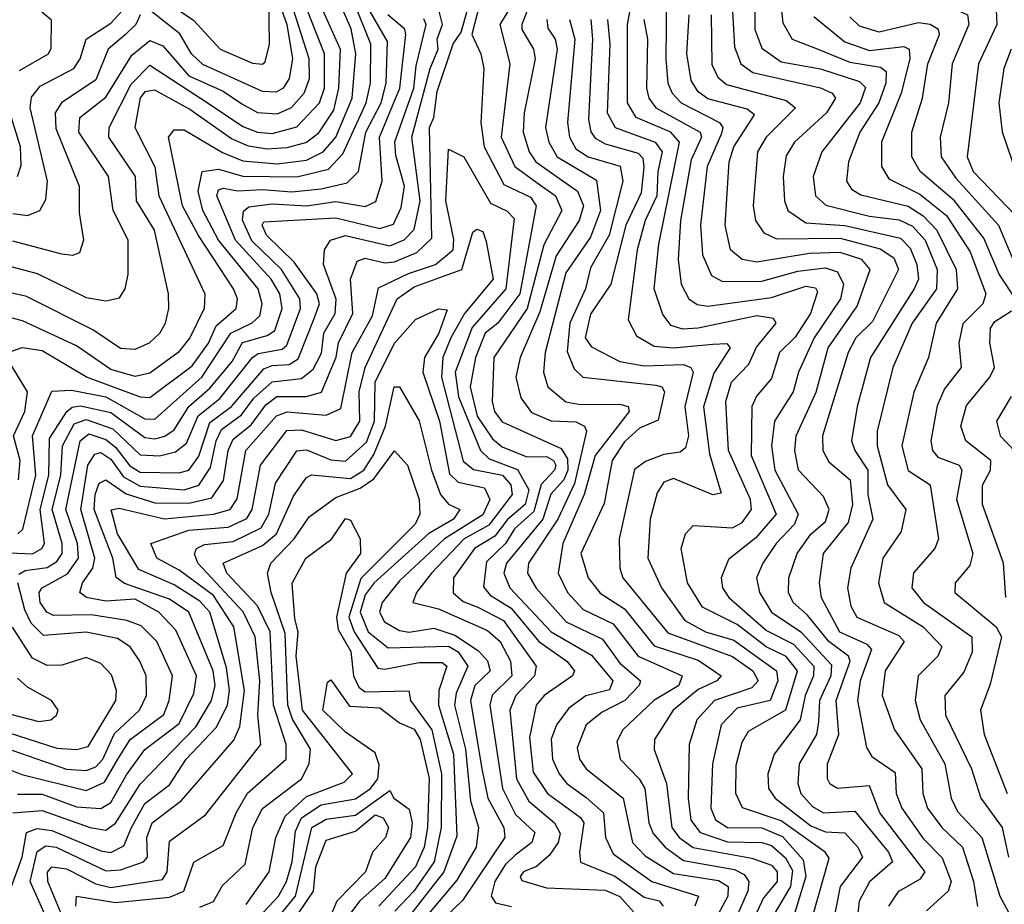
# Model space of a CAD drawing. Extents: x 1308313 to 1441400, y 959662 to 1036319.
# Tile 482 of 656: x 1390619 to 1392631, y 978198 to 980005. Entities that reach past the tile are written whole.
import ezdxf

# ---------------------------------------------------------------- set-up
doc = ezdxf.new("R2010")
doc.units = 0

msp = doc.modelspace()

# ---------------------------------------------------------------- linework, layer by layer
at = {"layer": '0CON10XD'}
for points in [[(1392725, 980497.9), (1392625.4, 980494.6), (1392518.1, 980395), (1392475, 980366.8), (1392432.1, 980357.9), (1392414.5, 980345), (1392375.1, 980254.9), (1392353.8, 980165), (1392358.1, 980075), (1392372.1, 980045), (1392391.7, 980031.7), (1392475, 980036.1), (1392527.6, 980027.6), (1392555.2, 980015), (1392557.8, 979995), (1392524.1, 979915), (1392516.7, 979835), (1392499.5, 979765), (1392501.9, 979725), (1392531.2, 979681.2), (1392618.5, 979585), (1392657, 979495)], [(1392661.3, 980438.7), (1392608.4, 980405), (1392471.6, 980285), (1392452.3, 980255), (1392434, 980195), (1392430.9, 980145), (1392438.9, 980115), (1392451.8, 980095), (1392480.6, 980080.6), (1392563, 980063), (1392597.1, 980045), (1392614, 980025), (1392615.1, 979995), (1392577.8, 979915), (1392554.6, 979725), (1392566.8, 979695), (1392653.2, 979605)], [(1392158.1, 980178.1), (1392178.2, 979998.2), (1392197.5, 979965), (1392245, 979946.9), (1392315, 979918.2), (1392377.9, 979907.9), (1392389, 979899), (1392388.6, 979875), (1392374.1, 979835), (1392335.1, 979775), (1392312, 979715), (1392308.3, 979675), (1392318.6, 979658.6), (1392337.2, 979647.2), (1392434.4, 979624.4), (1392465, 979604.7), (1392492.9, 979575), (1392531.9, 979495), (1392535.1, 979455), (1392491.2, 979385), (1392475.6, 979315), (1392445.4, 979244.6), (1392421.1, 979135), (1392434.3, 979084.3), (1392479.1, 979055), (1392495.9, 978945), (1392488.8, 978925), (1392444.9, 978875.1), (1392441.8, 978845), (1392465.5, 978815), (1392564.5, 978745), (1392565, 978713.3), (1392547.6, 978672.4), (1392509, 978625), (1392510.6, 978585), (1392563.8, 978475), (1392582.3, 978415), (1392626.3, 978355), (1392638.9, 978295)], [(1391941.3, 980125), (1391938.8, 979925), (1391943.5, 979875), (1391952.2, 979855), (1391970.4, 979835), (1392048.7, 979795), (1392055.7, 979785), (1392052.8, 979772.8), (1392023.7, 979705), (1392009.9, 979585), (1392014.3, 979525), (1392032.5, 979482.5), (1392055, 979470.4), (1392135, 979471.2), (1392208.9, 979491.1), (1392265, 979498), (1392289.7, 979489.7), (1392302.3, 979465), (1392296, 979435), (1392242.1, 979355), (1392210.1, 979285), (1392198.9, 979245), (1392161, 979185), (1392154.7, 979135), (1392161.6, 979085), (1392209.2, 978995), (1392202, 978975), (1392164.3, 978935), (1392137.4, 978895), (1392124.5, 978865), (1392130.5, 978835), (1392154.9, 978794.9), (1392215, 978755.1), (1392277.7, 978687.7), (1392276.3, 978665), (1392252.7, 978615), (1392250.9, 978570.9), (1392246.8, 978545), (1392211.6, 978485), (1392208.9, 978445), (1392214.8, 978425), (1392238.4, 978398.4), (1392261.3, 978385), (1392325, 978388.5), (1392393.8, 978305), (1392402.1, 978285), (1392355.3, 978244.7), (1392334.1, 978205), (1392328.8, 978155)], [(1391654.9, 980085), (1391599.9, 979995), (1391620.5, 979915), (1391602.9, 979765), (1391630.5, 979705), (1391673.6, 979673.6), (1391714, 979645), (1391726.5, 979615), (1391690.2, 979545), (1391655.5, 979415), (1391587.4, 979315), (1391584.6, 979225), (1391588.8, 979205), (1391605, 979183.4), (1391725, 979129.1), (1391737.9, 979107.9), (1391738.9, 979085), (1391730.8, 979065), (1391704.1, 979035.9), (1391687.6, 978985), (1391613.3, 978895), (1391607.9, 978875), (1391620.2, 978845), (1391704.8, 978754.8), (1391787, 978707), (1391830.9, 978655), (1391823.7, 978636.3), (1391776, 978624), (1391740.8, 978599.2), (1391716, 978565), (1391705, 978535.6), (1391707.6, 978495), (1391721, 978465), (1391736.8, 978445), (1391776.4, 978416.4), (1391812.1, 978385), (1391815.8, 978335), (1391831.7, 978301.7), (1391910.8, 978245), (1392005.6, 978215), (1391998.4, 978195)], [(1390885, 980064.7), (1390974.2, 980004.2), (1391028.6, 979945), (1391095, 979915.9), (1391115, 979914.4), (1391120.8, 979919.2), (1391129.6, 979955), (1391127.8, 980052.2)], [(1392120.1, 980065), (1392120.9, 979985), (1392135, 979946.6), (1392175, 979918.8), (1392255, 979904.9), (1392335, 979879), (1392346.8, 979866.8), (1392336.4, 979835), (1392257.8, 979735), (1392239.8, 979685), (1392245.1, 979645.1), (1392265.9, 979625.9), (1392355, 979603.7), (1392415.9, 979595.9), (1392443, 979583), (1392468.9, 979555), (1392493.2, 979495), (1392492.1, 979455), (1392442.6, 979385), (1392402.5, 979295), (1392371.1, 979165), (1392371, 979135), (1392391.9, 979055), (1392429.4, 979005), (1392419.9, 978960.1), (1392382.2, 978905), (1392373.8, 978855), (1392385.2, 978815), (1392464.9, 978764.9), (1392503, 978725), (1392495.1, 978704.9), (1392454.4, 978665), (1392448.4, 978615), (1392459, 978575), (1392509, 978485), (1392521.8, 978415), (1392535, 978388.3), (1392584.9, 978335), (1392621.6, 978215), (1392648.4, 978165)], [(1390615.1, 978954.9), (1390625.7, 978964.3), (1390652.2, 979075), (1390645.3, 979155), (1390685, 979246.2), (1390725, 979248.7), (1390795, 979234.5), (1390875, 979189.9), (1390895, 979188.9), (1390991.1, 979275), (1391050.6, 979365), (1391093.9, 979386.1), (1391109.6, 979400.4), (1391114.7, 979425), (1391106.4, 979455), (1391025.3, 979555), (1390993.4, 979615), (1390984, 979655), (1390992.2, 979695), (1391025, 979699.8), (1391075.1, 979685.1), (1391185, 979683.9), (1391250.2, 979699.8), (1391279.3, 979730.7), (1391326.6, 979835), (1391335.6, 979875), (1391336.2, 979955), (1391300.5, 980045)], [(1391664.1, 980045), (1391645.1, 979995), (1391645.2, 979985), (1391669.1, 979945), (1391672.4, 979925), (1391649.7, 979815), (1391648, 979775), (1391659.8, 979735), (1391673.3, 979715), (1391758.7, 979655), (1391771.2, 979625), (1391762.2, 979595), (1391715, 979522.6), (1391681.6, 979408.4), (1391641.5, 979315), (1391632.5, 979275), (1391643, 979233), (1391665, 979202.5), (1391705, 979185.8), (1391755, 979183.8), (1391773.2, 979175), (1391777.1, 979165), (1391752.5, 979057.5), (1391718.3, 978985), (1391658.5, 978895), (1391656.2, 978875), (1391673.9, 978843.9), (1391735.5, 978775), (1391810, 978740), (1391845, 978691.2), (1391887.4, 978655), (1391884.8, 978645), (1391855.5, 978615), (1391809, 978591), (1391776.7, 978565), (1391758, 978518), (1391762.8, 978495), (1391776.4, 978475), (1391851.8, 978415), (1391870.7, 978325), (1391897.2, 978297.2), (1391955, 978261.6), (1392046.9, 978246.9), (1392066.4, 978235), (1392065.8, 978215), (1392045, 978177.3)], [(1392239.5, 978175), (1392272.5, 978292.5), (1392264.8, 978305), (1392175, 978369.2), (1392095.6, 978395.6), (1392081.8, 978425), (1392082.9, 978482.9), (1392095, 978529.6), (1392108.2, 978551.8), (1392184.2, 978595.8), (1392208.2, 978675), (1392184.6, 978704.6), (1392144.1, 978724.1), (1392085, 978769.6), (1392013.7, 978805), (1391983.2, 978855), (1391970.4, 978925), (1391979.2, 978955), (1391995, 978972), (1392075, 978967.1), (1392095, 978978.3), (1392113.8, 979005), (1392111.8, 979025), (1392067.1, 979125), (1392062, 979225), (1392073.3, 979265), (1392108.6, 979301.4), (1392124.1, 979335.9), (1392164.7, 979385), (1392158.9, 979395), (1392125, 979400.2), (1392004.9, 979374.9), (1391973.2, 979373.2), (1391950.2, 979380.2), (1391932.8, 979402.8), (1391915.4, 979455), (1391925, 979546.7), (1391967.2, 979755), (1391949.4, 979775), (1391878.4, 979805), (1391860.5, 979835), (1391861.1, 979995), (1391871.9, 980055)], [(1392073.7, 980045), (1392079.7, 979949.7), (1392092.2, 979915), (1392116.8, 979896.8), (1392255, 979865.9), (1392278.8, 979855), (1392286, 979845), (1392267, 979815), (1392201.7, 979755), (1392185, 979726.9), (1392178.5, 979685), (1392181.3, 979635), (1392188.3, 979615), (1392225, 979590.4), (1392305, 979584.8), (1392418.7, 979558.7), (1392438.4, 979538.4), (1392452.1, 979505), (1392455.1, 979475), (1392446.7, 979455), (1392356.9, 979315), (1392330, 979215), (1392318.5, 979145), (1392324.9, 979125), (1392351.5, 979085), (1392352, 979035), (1392361.7, 978985), (1392316.8, 978885), (1392309.9, 978845), (1392317.2, 978807.2), (1392329.1, 978785), (1392415, 978747.7), (1392426.3, 978735), (1392387.1, 978675), (1392380.9, 978625), (1392406.2, 978555), (1392462.1, 978475), (1392463.9, 978425), (1392473.4, 978395), (1392502.8, 978355), (1392544.9, 978315), (1392567.7, 978245), (1392575.8, 978194.2)], [(1391237.5, 980025), (1391273.9, 979945), (1391270.2, 979865), (1391259.9, 979820.1), (1391228, 979772), (1391205, 979754), (1391165, 979743), (1391125, 979740.3), (1391086.6, 979746.6), (1391051.7, 979761.7), (1390965, 979822.7), (1390895, 979860.8), (1390875, 979857.7), (1390865, 979845.2), (1390854.5, 979784.5), (1390895, 979704.7), (1390903.4, 979645), (1390997.5, 979445), (1390996.1, 979415), (1390966.4, 979355), (1390942.9, 979325), (1390885, 979283.1), (1390855, 979276.2), (1390805, 979290.3), (1390735, 979338.8), (1390625, 979389.7), (1390535, 979413.2)], [(1390575, 979507.6), (1390655, 979486.4), (1390755, 979437.9), (1390795, 979431.1), (1390823.3, 979436.7), (1390834.7, 979455), (1390840.4, 979485), (1390840.8, 979555), (1390810.2, 979615), (1390800.6, 979685), (1390739.8, 979775), (1390741.7, 979805), (1390795, 979846.5), (1390847.9, 979932.2), (1390885, 979962.2), (1390911.6, 979951.6), (1390965, 979890.4), (1391035, 979859.1), (1391072.9, 979832.9), (1391105, 979815.3), (1391145, 979812.6), (1391174.2, 979825.8), (1391200.5, 979855), (1391211, 979885), (1391210.8, 979925), (1391178.4, 980025)], [(1390585, 979451.4), (1390630.9, 979440.9), (1390770.8, 979370.8), (1390825, 979334.1), (1390855, 979332), (1390884, 979345), (1390905.3, 979364.7), (1390916.7, 979385), (1390924, 979415), (1390922.9, 979445), (1390894.3, 979575), (1390858.1, 979635), (1390855.6, 979685), (1390801, 979765), (1390801.8, 979785), (1390846.7, 979873.3), (1390885, 979912.1), (1391004.5, 979834.5), (1391075, 979787.1), (1391105, 979775.5), (1391135, 979772.2), (1391185, 979785.9), (1391231.8, 979835), (1391241.6, 979865), (1391241.6, 979935), (1391206.1, 980025)], [(1390595.5, 979325), (1390624.2, 979335.8), (1390665, 979329.4), (1390756.7, 979275), (1390865, 979234.7), (1390885, 979233.7), (1390971.7, 979298.3), (1391005, 979344.5), (1391020.3, 979379.7), (1391061.5, 979415), (1391064, 979435), (1391056.2, 979455), (1390984.1, 979564.1), (1390951.6, 979625), (1390923.3, 979765), (1390935, 979780), (1390955, 979780), (1391033.7, 979733.7), (1391075, 979716.9), (1391145, 979710.4), (1391205, 979718), (1391239.3, 979735), (1391264.8, 979765.2), (1391298.4, 979845), (1391305.8, 979935), (1391296.2, 979986.2), (1391272.1, 980042.1)], [(1390605, 978385.3), (1390665, 978389.7), (1390763.3, 978355), (1390795, 978350.2), (1390815, 978364), (1390865, 978443.5), (1390978.9, 978561.1), (1391011, 978615), (1391018.5, 978645), (1391014.2, 978675), (1390964.9, 978795), (1390925, 978821.5), (1390833.3, 978853.3), (1390816.1, 978866.1), (1390809.4, 978905), (1390771.2, 979005), (1390773, 979035), (1390781.8, 979058.2), (1390795, 979065.2), (1390836.4, 979036.4), (1390895, 979018), (1390965, 979017.5), (1391011.5, 979028.5), (1391035.8, 979064.2), (1391045.2, 979125), (1391055, 979148.1), (1391092.3, 979177.7), (1391121.8, 979218.2), (1391144.7, 979235.3), (1391205, 979235.7), (1391235.4, 979244.6), (1391265.9, 979315.9), (1391270.6, 979345), (1391299.9, 979405), (1391295.1, 979475), (1391308.3, 979511.7), (1391325, 979517.9), (1391365, 979508.2), (1391385, 979510.5), (1391430.2, 979529.8), (1391461.4, 979558.6), (1391456.3, 979785), (1391465, 979805.3), (1391471.9, 979858.1), (1391505, 979955.3), (1391520.8, 979979.2), (1391534.1, 980025)], [(1390615, 978423.3), (1390665, 978423.3), (1390735, 978397.7), (1390785, 978394.4), (1390805, 978406.5), (1390837.1, 978462.9), (1390875, 978514.3), (1390945, 978568), (1390975, 978629.1), (1390980.4, 978665), (1390938.1, 978758.1), (1390903.3, 978795), (1390855, 978821.5), (1390795, 978817.7), (1390755.3, 978825.3), (1390742, 978835), (1390747.3, 978855), (1390768.4, 978885), (1390772.5, 978905), (1390744.2, 979005), (1390758.3, 979095), (1390772.5, 979117.6), (1390785, 979121.4), (1390805, 979107.6), (1390831.5, 979071.5), (1390865, 979052.1), (1390955, 979045.1), (1390985, 979054.1), (1391009.2, 979090.7), (1391020.4, 979145), (1391031.6, 979168.4), (1391072.1, 979197.9), (1391097.7, 979232.3), (1391134.7, 979265.3), (1391195, 979272.5), (1391219, 979291), (1391235.9, 979324.1), (1391240.6, 979365), (1391263.3, 979405), (1391265.6, 979434.4), (1391239.5, 979505), (1391241.8, 979535), (1391254.2, 979555), (1391285, 979564.2), (1391375, 979543.2), (1391404.8, 979555.2), (1391425, 979576.5), (1391437.3, 979635), (1391420.1, 979765), (1391457.7, 979905), (1391474.2, 979945), (1391472.3, 979965), (1391483.1, 979995), (1391475.5, 980025)], [(1390618.5, 979901.5), (1390678, 979935), (1390683.4, 979946.5), (1390684.1, 980004.1), (1390646.4, 980035)], [(1391150.6, 980035), (1391165.2, 979995), (1391176.2, 979925), (1391169.8, 979885), (1391157.7, 979865), (1391143, 979857), (1391115, 979858.2), (1390993.2, 979913.2), (1390970, 979935), (1390946, 979976), (1390885, 980024.3)], [(1391558.6, 980035), (1391542.9, 979975), (1391561.1, 979935), (1391567.1, 979905), (1391561.2, 979795), (1391567.8, 979745), (1391608.5, 979668.5), (1391662.5, 979642.5), (1391673.9, 979625), (1391641.1, 979445), (1391596, 979385), (1391569.7, 979365), (1391550.6, 979315), (1391539.1, 979255), (1391553.5, 979195), (1391585, 979149), (1391605, 979132.4), (1391655, 979112.1), (1391695, 979112.7), (1391709.3, 979105), (1391714.2, 979095), (1391711.8, 979085), (1391684.5, 979055.5), (1391669.4, 979000.6), (1391630.2, 978965), (1391611.9, 978935), (1391572.5, 978897.5), (1391566.7, 978846.7), (1391580.1, 978830.1), (1391623, 978803), (1391679.6, 978735), (1391737, 978695), (1391752.6, 978675), (1391748.6, 978665), (1391690.7, 978625), (1391674, 978605), (1391660.9, 978539.1), (1391668.3, 978468.3), (1391697.3, 978425), (1391765, 978375.7), (1391771.9, 978365), (1391762.6, 978305), (1391765, 978284.7), (1391835, 978255.8), (1391895, 978213.3), (1391925.4, 978205.4), (1391933.9, 978195)], [(1390555, 978490.8), (1390623.3, 978463.3), (1390755, 978431.2), (1390792.3, 978447.7), (1390819.7, 978495), (1390844.9, 978535.1), (1390913.8, 978586.2), (1390924.5, 978615), (1390931.1, 978665), (1390899, 978735), (1390867, 978766.9), (1390837.8, 978777.7), (1390765, 978789.8), (1390688.5, 978788.5), (1390674.5, 978795), (1390661, 978815), (1390658.8, 978835), (1390664.8, 978845), (1390716.7, 978873.3), (1390739.5, 978905), (1390737.5, 978935), (1390713.3, 979005), (1390742.5, 979145), (1390760.7, 979159.3), (1390795, 979147.7), (1390815, 979132.3), (1390844.2, 979094.2), (1390865, 979081.2), (1390945, 979079.7), (1390964.7, 979085.3), (1390985, 979113.7), (1391007.4, 979182.6), (1391051.9, 979215), (1391118.2, 979291.8), (1391135, 979298.8), (1391169.3, 979300.7), (1391187.9, 979312.1), (1391220.6, 979395), (1391231.8, 979425), (1391225.9, 979445), (1391179.7, 979509.7), (1391123.5, 979565), (1391114.4, 979585), (1391117.9, 979592.1), (1391265, 979600.4), (1391355, 979578.5), (1391382.7, 979587.3), (1391398.4, 979621.6), (1391405.1, 979664.9), (1391387.3, 979727.3), (1391385.7, 979755.7), (1391424.5, 979865), (1391429.1, 979910.9), (1391449.4, 979995), (1391445, 980007)], [(1390582.9, 978917.1), (1390645, 978914), (1390664.2, 978925), (1390669.6, 978935), (1390660.9, 979005), (1390678.9, 979075), (1390680, 979150), (1390715.2, 979204.8), (1390726.2, 979213.8), (1390743.7, 979216.3), (1390805, 979202.8), (1390875, 979151.8), (1390895, 979148.8), (1390915.5, 979154.5), (1390935, 979167.7), (1390964.9, 979215), (1391007.5, 979252.5), (1391052.9, 979307.1), (1391074.5, 979345.5), (1391125, 979359.7), (1391140.1, 979369.9), (1391155.1, 979415), (1391150.5, 979445), (1391133, 979475), (1391059.7, 979555), (1391022.2, 979645), (1391025, 979657.3), (1391035, 979660.7), (1391065, 979655.4), (1391115, 979657.9), (1391175, 979653.1), (1391235, 979659.8), (1391288.4, 979671.5), (1391311.5, 979695), (1391326.4, 979775), (1391357.5, 979835), (1391367.9, 979875), (1391370.6, 979960.6), (1391335, 980021.6)], [(1390605, 979609.4), (1390635.2, 979604.8), (1390660.3, 979615), (1390672.5, 979637.5), (1390676.2, 979675), (1390640.8, 979825), (1390643.1, 979846.9), (1390661.1, 979868.9), (1390729.6, 979905), (1390743, 979925), (1390754.6, 979965.4), (1390805, 979997.8), (1390828, 980022)], [(1390865.2, 980015), (1390856.5, 979995), (1390835.1, 979974.9), (1390799.9, 979945), (1390775, 979882.2), (1390704.6, 979835.4), (1390691.6, 979815), (1390692.8, 979782.8), (1390740.9, 979665), (1390740.8, 979610.8), (1390749.7, 979555), (1390741.5, 979528.5), (1390726.8, 979523.2), (1390705, 979526.1), (1390605, 979552.6)], [(1390617.5, 978872.5), (1390630, 978880), (1390675, 978886.1), (1390695, 978898.7), (1390705.7, 978915), (1390706.1, 978935), (1390685.8, 979005), (1390703.1, 979075), (1390706.6, 979135), (1390730.3, 979179.7), (1390755, 979188.8), (1390809.2, 979169.2), (1390865, 979116.3), (1390905, 979114.2), (1390937.3, 979122.7), (1390959.8, 979140.2), (1390984, 979196), (1391028.3, 979231.7), (1391095, 979315.1), (1391106.5, 979323.5), (1391155, 979332), (1391165, 979340.5), (1391193, 979415), (1391191.5, 979435), (1391154, 979495), (1391093.2, 979553.1), (1391074.2, 979595.8), (1391076.2, 979613.8), (1391087.2, 979622.8), (1391135, 979629.2), (1391205, 979625.1), (1391265, 979633.5), (1391325, 979623.3), (1391346.4, 979633.6), (1391359.7, 979675), (1391354, 979765), (1391395.4, 979865), (1391407.8, 979975), (1391405.6, 979985.6), (1391371.3, 980015)], [(1391696.2, 980005), (1391697.9, 979987.9), (1391712.8, 979965), (1391717.3, 979945), (1391693.6, 979785), (1391699.8, 979755), (1391717.1, 979725), (1391797.4, 979677.4), (1391805.8, 979615), (1391785, 979560.7), (1391735, 979488.3), (1391692.4, 979325), (1391688.9, 979285), (1391698, 979255), (1391734.5, 979224.5), (1391765, 979218.9), (1391845, 979219.5), (1391862.1, 979215), (1391864.4, 979205), (1391794.7, 979115.3), (1391772, 979035), (1391729, 978935), (1391719, 978875), (1391738.3, 978835), (1391770.3, 978800.3), (1391831.3, 978771.3), (1391882.4, 978705), (1391972.4, 978665), (1391965.4, 978645), (1391914.4, 978615), (1391851.1, 978555), (1391839.2, 978530.8), (1391845.7, 978495), (1391884.9, 978454.9), (1391895.9, 978435), (1391904.7, 978365), (1391913, 978343), (1391937.8, 978315), (1391975, 978287.8), (1392079.4, 978269.4), (1392099.2, 978259.2), (1392108.9, 978245), (1392106.7, 978225), (1392069.4, 978140.6)], [(1391742.3, 980005), (1391753.1, 979965), (1391738.3, 979795), (1391742.6, 979765), (1391755, 979741.4), (1391780.5, 979725), (1391845.6, 979705.6), (1391851.5, 979675), (1391823.1, 979565), (1391785, 979498.2), (1391775.1, 979455), (1391742.7, 979385), (1391737.5, 979327.5), (1391751.7, 979291.7), (1391769.6, 979275), (1391918.7, 979258.7), (1391931.2, 979255), (1391936.7, 979245), (1391923.2, 979186.8), (1391885, 979171), (1391855, 979142.9), (1391829.5, 979105), (1391824.2, 979075.8), (1391812.9, 979017.1), (1391765.8, 978915), (1391780.4, 978865), (1391805, 978833.8), (1391855, 978801.7), (1391915, 978726.5), (1392005, 978696.7), (1392052.2, 978665), (1392043.5, 978655), (1392005, 978637.1), (1391953.9, 978595), (1391915.9, 978535), (1391915.2, 978514.8), (1391940.3, 978445), (1391951.6, 978355), (1391966.6, 978335), (1391995, 978314.4), (1392115, 978292.5), (1392155, 978278.4), (1392166.4, 978265), (1392166.4, 978245), (1392138.3, 978211.7), (1392116.6, 978165)], [(1391786, 980005), (1391789.1, 979965), (1391780.9, 979800.9), (1391785.8, 979775.8), (1391795, 979762.9), (1391815, 979751.1), (1391882.7, 979732.7), (1391892.2, 979722.2), (1391894, 979704), (1391888.4, 979651.6), (1391857.5, 979585), (1391826.9, 979465), (1391785, 979403.3), (1391774.3, 979355), (1391787.1, 979337.1), (1391845, 979306.7), (1391895, 979298.2), (1391975, 979301), (1391990, 979295), (1391994.9, 979285), (1391977.9, 979215), (1391985.3, 979155), (1391979.1, 979130.9), (1391968.5, 979121.5), (1391935, 979117), (1391897.4, 979102.6), (1391875, 979086.4), (1391844.1, 978945), (1391844.8, 978885), (1391851.5, 978865), (1391942.9, 978752.9), (1392075, 978704.5), (1392117, 978675), (1392128, 978655), (1392115, 978640.8), (1392038.5, 978615), (1392002.7, 978575), (1391986.7, 978525), (1391984.9, 978414.9), (1391990.3, 978370.2), (1392009.2, 978345), (1392065, 978326.2), (1392135, 978324.4), (1392155, 978318.6), (1392183.6, 978293.6), (1392197.8, 978267.8), (1392194, 978235), (1392158.4, 978175)], [(1391820.1, 980005), (1391824.5, 979955), (1391819.3, 979815), (1391835.5, 979785), (1391917.4, 979755), (1391931.6, 979735), (1391922.8, 979695), (1391920.9, 979645), (1391896.8, 979595), (1391880.7, 979535), (1391862, 979392), (1391879.2, 979359.2), (1391915, 979338), (1391954.7, 979334.7), (1392035, 979342.3), (1392063.5, 979343.5), (1392070.8, 979335), (1392037.1, 979282.9), (1392015.9, 979214.1), (1392028.4, 979118.4), (1392052, 979038), (1392035, 979034.4), (1391955, 979067.9), (1391935, 979060.5), (1391921.1, 979038.9), (1391906.9, 978985), (1391902, 978905), (1391930, 978845), (1391977.7, 978777.7), (1392020, 978755), (1392077.9, 978737.9), (1392165.4, 978675), (1392167.9, 978655), (1392152.2, 978615), (1392085, 978598.7), (1392052, 978565), (1392034.4, 978485), (1392031.2, 978395), (1392040.7, 978370.7), (1392065, 978355.1), (1392135, 978354.9), (1392177.2, 978337.2), (1392219.5, 978289.5), (1392225.1, 978255.1), (1392194.7, 978155)], [(1391894.3, 980005), (1391901.4, 979965), (1391899.5, 979865), (1391904.6, 979844.6), (1391918.7, 979825), (1392009.2, 979775), (1392011.7, 979765), (1391991.1, 979718.9), (1391969.1, 979595), (1391964.5, 979515), (1391970.7, 979465), (1391986.2, 979435), (1392003.2, 979423.2), (1392025, 979420.2), (1392155, 979437.8), (1392225, 979460.6), (1392245, 979457.5), (1392249.1, 979449.1), (1392234.7, 979405), (1392203.3, 979356.7), (1392171.6, 979325), (1392155, 979272.4), (1392124, 979236), (1392115.1, 979214.9), (1392113.4, 979115), (1392164.2, 978995), (1392123.3, 978946.7), (1392067.1, 978902.9), (1392052.3, 978865), (1392055.2, 978845), (1392067.9, 978825), (1392145, 978757.9), (1392199.7, 978729.7), (1392241.2, 978685), (1392241.1, 978665), (1392224, 978625), (1392213.6, 978575), (1392160.7, 978505), (1392147.5, 978465), (1392148.8, 978435), (1392162.8, 978415), (1392235, 978358.4), (1392265, 978346.4), (1392305, 978344.5), (1392331.6, 978315), (1392340.8, 978295), (1392295.1, 978235), (1392279.3, 978155)], [(1392394.8, 978195), (1392414.8, 978225), (1392459.2, 978250.8), (1392468.9, 978265), (1392376.1, 978385), (1392355, 978440.2), (1392290, 978435), (1392275, 978444.1), (1392269.6, 978455), (1392269.7, 978485), (1392292.4, 978545), (1392286.8, 978615), (1392315.5, 978695), (1392312.6, 978705), (1392271.8, 978735), (1392228.6, 978788.6), (1392199, 978815), (1392189.7, 978835), (1392190.3, 978865), (1392207.6, 978915), (1392235.6, 978954.4), (1392265, 978980.3), (1392272.7, 979005), (1392261.3, 979031.3), (1392210.4, 979085), (1392202.7, 979125), (1392205.2, 979155.2), (1392245.9, 979244.1), (1392270.9, 979335), (1392330.3, 979419.7), (1392356.4, 979495), (1392339.8, 979515), (1392295, 979529.8), (1392232.3, 979527.7), (1392125, 979509.7), (1392095, 979515.2), (1392071, 979535), (1392060.3, 979585), (1392068.5, 979715), (1392077.8, 979745), (1392120.5, 979810.5), (1392105, 979822.4), (1392025, 979843.2), (1392005, 979857.5), (1391990.6, 979880.6), (1391982.2, 979935), (1391986.7, 980015)], [(1392031.6, 980015), (1392033.2, 979913.2), (1392045, 979887.8), (1392062.9, 979872.9), (1392185, 979840), (1392204.3, 979825), (1392143.9, 979765), (1392126.1, 979735), (1392117.7, 979625), (1392122.2, 979595), (1392139.6, 979569.6), (1392165, 979557.7), (1392295, 979558.8), (1392376.8, 979536.8), (1392405, 979518.6), (1392414.7, 979495), (1392361.3, 979388.7), (1392327.5, 979355), (1392311.3, 979325), (1392259, 979155), (1392259.7, 979125), (1392272.2, 979102.2), (1392315.4, 979065), (1392320.6, 979015), (1392311.9, 978978.1), (1392260.3, 978915), (1392252.2, 978855), (1392256.7, 978825), (1392293.7, 978755), (1392349.6, 978729.6), (1392359.1, 978719.1), (1392336.4, 978655), (1392330.5, 978615), (1392348.7, 978518.7), (1392360.1, 978500.1), (1392407.6, 978467.6), (1392409.9, 978425), (1392420.9, 978395), (1392465, 978332.7), (1392503.3, 978293.3), (1392522.2, 978245), (1392515.6, 978225), (1392471.6, 978185)], [(1392241.4, 980011.4), (1392305, 979960), (1392355, 979941.7), (1392425, 979950.2), (1392436.1, 979945), (1392437.6, 979925), (1392420.1, 979855), (1392380, 979755), (1392379.5, 979705), (1392395, 979680), (1392458.3, 979648.3), (1392512.4, 979605), (1392560.8, 979530.8), (1392593, 979445), (1392586.4, 979425), (1392545.9, 979384.1), (1392537.4, 979345), (1392542.1, 979295), (1392508.7, 979251.3), (1392493.7, 979216.3), (1392480.7, 979145), (1392484.2, 979125), (1392495, 979111.6), (1392538.2, 979095), (1392544.1, 979085), (1392532.8, 979025), (1392566.4, 978915), (1392559.9, 978890.1), (1392530.3, 978855), (1392529.2, 978835), (1392613.6, 978765), (1392624.8, 978745), (1392601.7, 978648.3), (1392581.7, 978595), (1392589.5, 978545), (1392636.2, 978425)], [(1392653.2, 979435), (1392619.9, 979485), (1392588.8, 979558.8), (1392529, 979635), (1392458.5, 979695), (1392441.6, 979725), (1392441.8, 979775), (1392463.3, 979845), (1392474.3, 979915), (1392498, 979975), (1392496, 979985), (1392478.8, 979995), (1392455, 979998.5), (1392375, 979979.5), (1392335, 979991.8), (1392315, 980010.9)], [(1392644.4, 979945), (1392629.7, 979905), (1392619.7, 979835), (1392626, 979776), (1392664.4, 979664.4)], [(1390615, 979684.6), (1390622.2, 979707.8), (1390621, 979745), (1390586.8, 979855)], [(1390602.4, 978235), (1390624, 978295), (1390633, 978345), (1390655, 978353.2), (1390685, 978349.4), (1390785, 978307.4), (1390805, 978304.3), (1390832.2, 978317.8), (1390847.4, 978355), (1390875, 978404.4), (1390925, 978442.6), (1390958.9, 978495), (1391020.2, 978559.8), (1391043.8, 978605), (1391047.5, 978635), (1391041.5, 978681.5), (1391007.9, 978795), (1390987.4, 978817.3), (1390935, 978851.1), (1390862.2, 978882.2), (1390818.7, 978955), (1390806.3, 979003.7), (1390822.5, 979007.5), (1390915, 978985.5), (1391015, 978995.4), (1391048.8, 979005), (1391063.2, 979026.8), (1391081.3, 979125), (1391144.1, 979195.9), (1391165.6, 979204.4), (1391245, 979197.4), (1391275, 979211.1), (1391298.3, 979325), (1391339.7, 979400.3), (1391352.4, 979457.6), (1391413.1, 979486.9), (1391468.4, 979505), (1391504.9, 979535), (1391505.8, 979555.8), (1391489.5, 979635), (1391495, 979740.8), (1391526.5, 979725), (1391580.6, 979630.6), (1391615, 979614.2), (1391629.1, 979599.1), (1391612.5, 979455), (1391543.5, 979376.5), (1391508.7, 979285), (1391515.5, 979235), (1391560.5, 979125), (1391578.5, 979108.5), (1391636.2, 979086.2), (1391659, 979045), (1391651.9, 979015), (1391615.6, 978984.4), (1391589.7, 978950.3), (1391548.5, 978925), (1391505.2, 978865), (1391504.7, 978834.7), (1391525, 978817), (1391555.1, 978805.1), (1391607.7, 978777.7), (1391674.2, 978685), (1391670.9, 978665), (1391633, 978625), (1391620.1, 978595), (1391633.8, 978455), (1391659.1, 978409.1), (1391711.9, 978365), (1391723.4, 978343.4), (1391719, 978325), (1391701.4, 978298.6), (1391675, 978276), (1391648.2, 978265), (1391641.6, 978255), (1391645, 978246.9), (1391695, 978232.1), (1391815, 978227.5), (1391845, 978214.2), (1391872.9, 978182.9)], [(1390680.6, 978155), (1390640.3, 978245), (1390655, 978306.3), (1390672.4, 978317.6), (1390693.5, 978315), (1390795, 978267), (1390825, 978268.9), (1390872, 978285), (1390880.3, 978295), (1390878.8, 978335), (1390889.9, 978365), (1390949.4, 978410.6), (1391056.4, 978533.6), (1391068.6, 978561.4), (1391078.7, 978635), (1391056.4, 978765), (1391015, 978828.8), (1390945, 978880.5), (1390899, 978905), (1390886.9, 978935), (1390965, 978962.7), (1391045, 978968.7), (1391083.4, 978986.6), (1391094, 979005), (1391111, 979095), (1391165, 979166.1), (1391195, 979167.4), (1391265, 979145.5), (1391295, 979153.6), (1391314.3, 979185), (1391312.3, 979245), (1391325.1, 979294.9), (1391390.2, 979435), (1391425, 979459.5), (1391522.5, 979495), (1391545, 979570.9), (1391552.8, 979577.2), (1391565, 979572.4), (1391572, 979552), (1391586.2, 979475), (1391528, 979405), (1391500.2, 979355), (1391483.5, 979315), (1391480.9, 979275), (1391525, 979103.7), (1391546.1, 979086.1), (1391605.2, 979075), (1391622.8, 979055), (1391624.9, 979035), (1391577.2, 978972.8), (1391527, 978945), (1391460.2, 978875), (1391429.8, 978835), (1391422.5, 978815), (1391475, 978801.9), (1391575, 978757.5), (1391600.5, 978735), (1391621.6, 978695), (1391624.7, 978665), (1391584.3, 978625.7), (1391579.6, 978605), (1391605.6, 978435), (1391631.9, 978381.9), (1391671.4, 978345), (1391665.5, 978325), (1391631.1, 978298.9), (1391610.6, 978279.4), (1391589.8, 978245), (1391582.6, 978215), (1391591.2, 978201.2), (1391624.1, 978194.1)], [(1390714, 978155), (1390676.4, 978245), (1390675.9, 978264.1), (1390685, 978274.8), (1390715, 978270.9), (1390775, 978240.4), (1390805, 978232.5), (1390910.6, 978249.4), (1390920.7, 978265), (1390925, 978327.6), (1390998.8, 978381.2), (1391112, 978525), (1391105.6, 978585), (1391109.6, 978655), (1391100.4, 978745), (1391075.5, 978795.5), (1390983.2, 978895), (1390976, 978914), (1390980.3, 978925), (1390996.6, 978933.4), (1391055, 978939.3), (1391112.6, 978967.3), (1391128.1, 978995), (1391141.6, 979058.4), (1391185, 979124.5), (1391205, 979126.4), (1391255, 979106.1), (1391285, 979103.5), (1391327.5, 979142.5), (1391343.8, 979185), (1391345.2, 979265), (1391385, 979344.6), (1391427.4, 979392.6), (1391475, 979414.4), (1391492.2, 979412.2), (1391475.4, 979365), (1391446, 979315), (1391442.8, 979285), (1391476.7, 979185), (1391497.3, 979077.3), (1391515, 979060.7), (1391568.8, 979048.8), (1391579.4, 979025), (1391565, 978994.1), (1391487, 978945), (1391395, 978858.7), (1391359.6, 978815), (1391354.1, 978795), (1391364.3, 978775), (1391395, 978757.9), (1391415, 978754.3), (1391465, 978762.4), (1391507.8, 978747.8), (1391556.3, 978716.3), (1391575, 978695.6), (1391580.4, 978675), (1391549.2, 978645), (1391540.2, 978615), (1391562.9, 978475), (1391575.2, 978415.2), (1391608.3, 978355), (1391610.3, 978335), (1391524, 978206), (1391491.1, 978175)], [(1392633.9, 978825), (1392628.8, 978895), (1392585.8, 979015), (1392585.9, 979054.1), (1392602.6, 979085), (1392602.8, 979105), (1392552, 979145), (1392541.9, 979175), (1392553.2, 979216.8), (1392600.8, 979275), (1392610.3, 979295), (1392600.8, 979345), (1392602.2, 979375), (1392611.3, 979388.7), (1392645, 979410.7)], [(1390617, 979065), (1390620.1, 979105), (1390606.4, 979155), (1390629.9, 979205), (1390634.9, 979244.9), (1390595, 979311.1)], [(1390733.8, 978195), (1390735.2, 978214.8), (1390815, 978202.4), (1390925, 978213.3), (1390954.5, 978225), (1390975, 978284.7), (1391035, 978318.9), (1391061.3, 978385), (1391084.8, 978425.2), (1391163.3, 978495), (1391163.3, 978525), (1391137.3, 978605), (1391130.8, 978755), (1391105, 978807.7), (1391042.5, 978875), (1391034.6, 978895.4), (1391115, 978931.1), (1391143.9, 978955), (1391178.4, 979031.6), (1391205, 979069.8), (1391215, 979075.2), (1391295, 979067.9), (1391322.2, 979085), (1391342.8, 979117.3), (1391366.3, 979175), (1391384.3, 979255), (1391395, 979255.5), (1391435, 979185.5), (1391460.1, 979085), (1391479, 979035), (1391495, 979015.5), (1391518.4, 979005), (1391505.1, 978985), (1391455, 978956), (1391343.1, 978855), (1391325, 978830.4), (1391314.5, 978795), (1391331.2, 978755), (1391372.2, 978722.2), (1391495, 978725.5), (1391515, 978714.3), (1391534.5, 978685), (1391510.5, 978629.5), (1391507.1, 978605), (1391529.6, 978515), (1391539.9, 978409.9), (1391556.7, 978355), (1391551.9, 978315), (1391512.1, 978247.8), (1391451.2, 978175)], [(1392644.4, 979235.6), (1392614.8, 979185), (1392622.4, 979155), (1392667.4, 979107.4)], [(1390987.3, 978192.7), (1391015, 978203.9), (1391033.3, 978236.7), (1391079.8, 978280.2), (1391095.6, 978355), (1391115, 978394.4), (1391194.8, 978455), (1391210.5, 978485), (1391213.2, 978515), (1391176.6, 978576.6), (1391167.1, 978605), (1391161.7, 978751.6), (1391133, 978835), (1391125.4, 978875), (1391132.3, 978895), (1391179.7, 978945), (1391210.4, 978989.6), (1391265, 979029.3), (1391315, 979048.4), (1391342.8, 979067.2), (1391385, 979124.7), (1391411.2, 979095), (1391435.2, 979024.8), (1391436.4, 978995), (1391426.7, 978975), (1391316.2, 978863.8), (1391291.5, 978785), (1391302.3, 978755), (1391350.8, 978680.8), (1391365, 978678.7), (1391435, 978692.5), (1391482.4, 978692.4), (1391492, 978685), (1391475.1, 978635), (1391474.7, 978605), (1391505.2, 978505.2), (1391512.4, 978337.6), (1391485.7, 978265), (1391415.3, 978175)], [(1391082, 978198), (1391128.8, 978265), (1391142.6, 978335), (1391161.5, 978378.5), (1391205, 978418.8), (1391281.8, 978448.2), (1391298.9, 978465), (1391197.2, 978595), (1391183.6, 978705), (1391188.2, 978755), (1391181.1, 978781.1), (1391175.8, 978854.2), (1391203.8, 978905), (1391255.8, 978944.2), (1391285, 978986.1), (1391295, 978982.7), (1391314.5, 978945), (1391315.5, 978915), (1391286.1, 978875), (1391266.4, 978785), (1391269.7, 978759.7), (1391295.7, 978715), (1391300.8, 978665), (1391312.1, 978642.1), (1391325, 978632.3), (1391414.2, 978634.2), (1391417.5, 978615), (1391461.2, 978555), (1391480.5, 978465), (1391479.9, 978355), (1391465.7, 978285), (1391424.5, 978225.5), (1391385.6, 978184.4)], [(1390573.3, 978523.3), (1390715, 978474.7), (1390755, 978471.8), (1390775, 978478.9), (1390789.1, 978495), (1390812.7, 978547.3), (1390863.9, 978595), (1390878.5, 978625), (1390877.6, 978665), (1390864.8, 978695), (1390845, 978724), (1390819, 978741), (1390755, 978754.5), (1390667.6, 978747.6), (1390642.3, 978772.3), (1390629.8, 978799.8), (1390615.1, 978855)], [(1390575.7, 978555.7), (1390695, 978517), (1390735, 978514.6), (1390759.3, 978520.7), (1390815.5, 978615), (1390816.9, 978635), (1390806.9, 978666.9), (1390785, 978690.3), (1390755, 978702.3), (1390705, 978686.8), (1390675, 978686), (1390645, 978700.8), (1390604.2, 978764.2)], [(1390597.7, 978587.7), (1390658.3, 978571.7), (1390682.9, 978575), (1390694.5, 978585), (1390697.5, 978595), (1390683.8, 978615), (1390635, 978642.1), (1390615, 978660)], [(1391107.9, 978172.1), (1391148.1, 978215), (1391164, 978245), (1391176.1, 978285), (1391182.3, 978347.7), (1391194.9, 978375), (1391235, 978401.4), (1391305, 978414), (1391336.1, 978435), (1391350.9, 978455), (1391353.4, 978483.4), (1391345, 978508), (1391285, 978549.8), (1391238.7, 978595), (1391247.9, 978652.1), (1391255, 978657.1), (1391292.9, 978602.9), (1391355, 978599.4), (1391395, 978568.8), (1391425, 978556), (1391437.5, 978535), (1391455.4, 978455.4), (1391452.1, 978355), (1391445.1, 978314.9), (1391427.8, 978275), (1391352.8, 978195)], [(1391133.3, 978155), (1391182.3, 978215), (1391215.8, 978355), (1391245, 978372.5), (1391305, 978380.4), (1391375, 978430.9), (1391383.3, 978415), (1391415, 978392.7), (1391420.7, 978365), (1391417.3, 978335), (1391365, 978251.1), (1391314.1, 978205.9), (1391291, 978175)], [(1391158.4, 978135), (1391219.6, 978225), (1391224.2, 978275), (1391245, 978329.7), (1391305, 978347.6), (1391345, 978381.5), (1391361.6, 978375), (1391372.3, 978355), (1391366.6, 978335), (1391339.7, 978305), (1391325.9, 978265), (1391267.2, 978205), (1391257.5, 978182.5)]]:
    msp.add_lwpolyline(points, dxfattribs=at)

doc.saveas('drawing.dxf')
